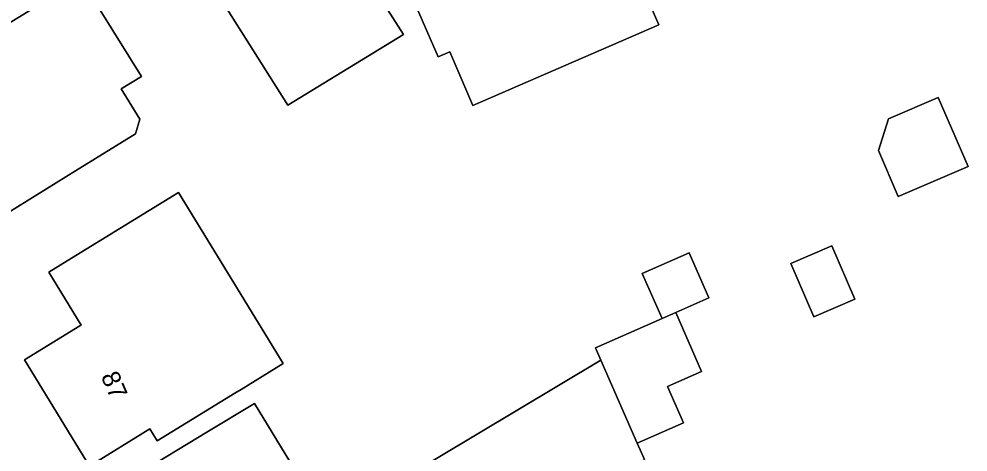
# Model space of a CAD drawing. Extents: x 157767 to 159172, y 387839 to 389425.
# Drawn here: x 158070.4 to 158122.5, y 388655.8 to 388679.6 of the extents above; entities that cross this region are included whole.
import ezdxf

# ---------------------------------------------------------------- set-up
doc = ezdxf.new("R2010")
doc.units = 0
for name, color, linetype in [('IMGEO_Erf', 7, 'Continuous'), ('IMGEO_Pand', 7, 'Continuous'), ('IMGEO_Pand_nummerreeks', 7, 'Continuous')]:
    doc.layers.add(name, color=color, linetype=linetype)

msp = doc.modelspace()

# ---------------------------------------------------------------- linework, layer by layer
at = {"layer": 'IMGEO_Erf'}
for points in [[(158095.316, 388674.833), (158094.046, 388677.769), (158093.417, 388677.497), (158091.668, 388681.535), (158092.77, 388682.012), (158089.83, 388688.804), (158096.82, 388691.812), (158098.798, 388687.236), (158099.829, 388684.85), (158102.583, 388686.04), (158104.568, 388681.451), (158105.521, 388679.247), (158100.839, 388677.222)], [(158117.556, 388672.359), (158118.108, 388674.093), (158120.838, 388675.269), (158122.469, 388671.483), (158118.644, 388669.835)], [(158082.273, 388659.064), (158078.01, 388656.45), (158077.608, 388657.105), (158074.29, 388655.07), (158070.739, 388660.892), (158073.774, 388662.748), (158073.844, 388662.791), (158072.064, 388665.703), (158073.306, 388666.463), (158077.571, 388669.073), (158079.175, 388670.054), (158082.201, 388665.117), (158084.917, 388660.685), (158082.61, 388659.27)], [(158112.745, 388666.173), (158115.002, 388667.145), (158116.265, 388664.212), (158114.009, 388663.24)]]:
    msp.add_lwpolyline(points, close=True, dxfattribs=at)
for points in [[(158085.01, 388688.91), (158091.509, 388678.715), (158085.166, 388674.846), (158081.85, 388680.104)], [(158068.943, 388680.157), (158069.57, 388679.146), (158073.821, 388681.779), (158076.455, 388677.529), (158077.139, 388676.424), (158076.034, 388675.74), (158077.06, 388674.085), (158076.816, 388673.284), (158073.526, 388671.246), (158069.275, 388668.613), (158067.496, 388671.486), (158066.81, 388671.062), (158064.973, 388674.028), (158063.613, 388673.186), (158061.971, 388675.839), (158058.217, 388673.595), (158071.632, 388651.501), (158075.819, 388644.604), (158080.893, 388635.943)], [(158091.001, 388654.102), (158102.334, 388660.865), (158102.034, 388661.547), (158105.693, 388663.158), (158104.609, 388665.619), (158107.179, 388666.75), (158108.262, 388664.288), (158106.442, 388663.487), (158107.863, 388660.259), (158105.985, 388659.432), (158106.862, 388657.44), (158104.332, 388656.326), (158104.729, 388655.423)], [(158076.454, 388654.33), (158080.732, 388656.919), (158083.337, 388658.496), (158087.93, 388650.973)]]:
    msp.add_lwpolyline(points, dxfattribs=at)
at = {"layer": 'IMGEO_Pand'}
for points in [[(158093.417, 388677.497), (158094.046, 388677.769), (158095.316, 388674.833), (158100.839, 388677.222), (158105.521, 388679.247), (158104.568, 388681.451), (158102.583, 388686.04), (158099.829, 388684.85), (158098.798, 388687.236), (158096.82, 388691.812), (158089.83, 388688.804), (158092.77, 388682.012), (158091.668, 388681.535)], [(158081.65, 388687.48), (158085.035, 388682.113), (158081.85, 388680.104), (158085.166, 388674.846), (158091.509, 388678.715), (158085.01, 388688.91)], [(158076.034, 388675.74), (158077.139, 388676.424), (158076.455, 388677.529), (158073.821, 388681.779), (158069.57, 388679.146), (158068.943, 388680.157), (158061.971, 388675.839), (158063.613, 388673.186), (158064.973, 388674.028), (158066.81, 388671.062), (158067.496, 388671.486), (158069.275, 388668.613), (158073.526, 388671.246), (158076.816, 388673.284), (158077.06, 388674.085)], [(158117.556, 388672.359), (158118.644, 388669.835), (158122.469, 388671.483), (158120.838, 388675.269), (158118.108, 388674.093)], [(158082.201, 388665.117), (158079.175, 388670.054), (158077.571, 388669.073), (158073.306, 388666.463), (158072.064, 388665.703), (158073.844, 388662.791), (158073.774, 388662.748), (158070.739, 388660.892), (158074.29, 388655.07), (158077.608, 388657.105), (158078.01, 388656.45), (158082.273, 388659.064), (158082.61, 388659.27), (158084.917, 388660.685)], [(158112.745, 388666.173), (158114.009, 388663.24), (158116.265, 388664.212), (158115.002, 388667.145)], [(158105.693, 388663.158), (158106.442, 388663.487), (158108.262, 388664.288), (158107.179, 388666.75), (158104.609, 388665.619)], [(158106.442, 388663.487), (158105.693, 388663.158), (158102.034, 388661.547), (158102.334, 388660.865), (158104.332, 388656.326), (158106.862, 388657.44), (158105.985, 388659.432), (158107.863, 388660.259)], [(158083.337, 388658.496), (158080.732, 388656.919), (158076.454, 388654.33), (158078.617, 388650.757), (158079.012, 388650.995), (158079.825, 388649.652), (158080.555, 388650.099), (158081.729, 388648.183), (158080.998, 388647.735), (158083.585, 388643.461), (158104.729, 388655.423), (158104.332, 388656.326), (158102.334, 388660.865), (158091.001, 388654.102), (158091.558, 388653.188), (158087.93, 388650.973)]]:
    msp.add_lwpolyline(points, close=True, dxfattribs=at)

# ---------------------------------------------------------------- texts
at = {"layer": 'IMGEO_Pand_nummerreeks'}
msp.add_text('87', height=1, rotation=293.4452, dxfattribs=at).set_placement((158074.904, 388659.99))

doc.saveas('drawing.dxf')
